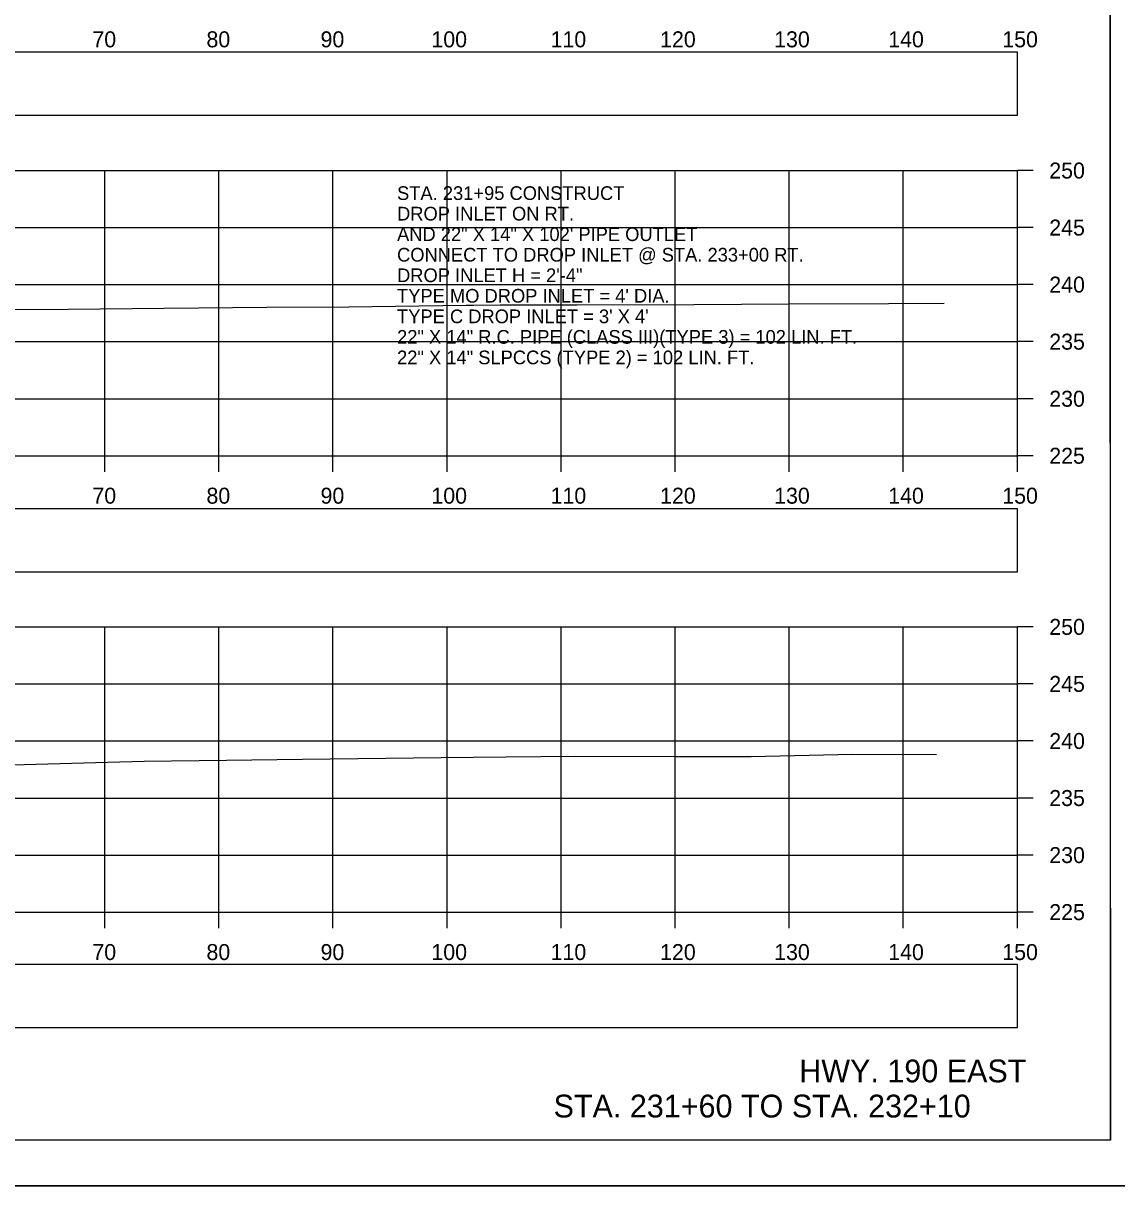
# Model space of a CAD drawing. Extents: x 1369627 to 1374022, y 380035 to 398173.
# Drawn here: x 1372161.4 to 1372257.2, y 387505.6 to 387607.5 of the extents above; entities that cross this region are included whole.
import ezdxf

# ---------------------------------------------------------------- set-up
doc = ezdxf.new("R2010")
doc.units = 0
for name, color, linetype in [('Default', 7, 'Continuous'), ('R_Axis', 7, 'Continuous'), ('R_Axis Annot', 7, 'Continuous'), ('R_Border', 7, 'Continuous'), ('R_Draft', 7, 'Continuous'), ('R_Exist Surface', 7, 'Continuous'), ('R_Grid', 7, 'Continuous'), ('R_No Plot', 7, 'Continuous'), ('R_Water Annot', 7, 'Continuous')]:
    doc.layers.add(name, color=color, linetype=linetype)

msp = doc.modelspace()

# ---------------------------------------------------------------- linework, layer by layer
at = {"layer": 'Default'}
for points in [[(1371948.53, 387599.44), (1372248.53, 387599.44), (1372248.53, 387604.96), (1371948.53, 387604.96)], [(1371948.53, 387559.43), (1372248.53, 387559.43), (1372248.53, 387564.95), (1371948.53, 387564.95)], [(1371948.53, 387519.47), (1372248.53, 387519.47), (1372248.53, 387524.99), (1371948.53, 387524.99)]]:
    msp.add_lwpolyline(points, close=True, dxfattribs=at)
at = {"layer": 'R_Axis'}
for p, q in [((1372248.53, 387569.59), (1372248.53, 387594.59)), ((1372249.93, 387594.59), (1372248.53, 387594.59)), ((1372249.93, 387589.59), (1372248.53, 387589.59)), ((1372249.93, 387584.59), (1372248.53, 387584.59)), ((1372249.93, 387579.59), (1372248.53, 387579.59)), ((1372249.93, 387574.59), (1372248.53, 387574.59)), ((1371948.53, 387569.59), (1372248.53, 387569.59)), ((1372168.53, 387568.19), (1372168.53, 387569.59)), ((1372178.53, 387568.19), (1372178.53, 387569.59)), ((1372188.53, 387568.19), (1372188.53, 387569.59)), ((1372198.53, 387568.19), (1372198.53, 387569.59)), ((1372208.53, 387568.19), (1372208.53, 387569.59)), ((1372218.53, 387568.19), (1372218.53, 387569.59)), ((1372228.53, 387568.19), (1372228.53, 387569.59)), ((1372238.53, 387568.19), (1372238.53, 387569.59)), ((1372248.53, 387568.19), (1372248.53, 387569.59)), ((1372249.93, 387569.59), (1372248.53, 387569.59)), ((1372248.53, 387529.59), (1372248.53, 387554.59)), ((1372249.93, 387554.59), (1372248.53, 387554.59)), ((1372249.93, 387549.59), (1372248.53, 387549.59)), ((1372249.93, 387544.59), (1372248.53, 387544.59)), ((1372249.93, 387539.59), (1372248.53, 387539.59)), ((1372249.93, 387534.59), (1372248.53, 387534.59)), ((1371948.53, 387529.59), (1372248.53, 387529.59)), ((1372168.53, 387528.19), (1372168.53, 387529.59)), ((1372178.53, 387528.19), (1372178.53, 387529.59)), ((1372188.53, 387528.19), (1372188.53, 387529.59)), ((1372198.53, 387528.19), (1372198.53, 387529.59)), ((1372208.53, 387528.19), (1372208.53, 387529.59)), ((1372218.53, 387528.19), (1372218.53, 387529.59)), ((1372228.53, 387528.19), (1372228.53, 387529.59)), ((1372238.53, 387528.19), (1372238.53, 387529.59)), ((1372248.53, 387528.19), (1372248.53, 387529.59)), ((1372249.93, 387529.59), (1372248.53, 387529.59))]:
    msp.add_line(p, q, dxfattribs=at)
at = {"layer": 'R_Border'}
for q in [(1372256.71, 387715.05), (1371940.53, 387509.59)]:
    msp.add_line((1372256.71, 387509.59), q, dxfattribs=at)
at = {"layer": 'R_Exist Surface'}
for points in [[(1372154.83, 387582.38), (1372165.33, 387582.45), (1372173.73, 387582.54), (1372182.73, 387582.61), (1372189.93, 387582.65), (1372200.2, 387582.79), (1372200.88, 387582.79), (1372203.2, 387582.81), (1372209.93, 387582.82), (1372220.16, 387582.85), (1372228.54, 387582.92), (1372237.23, 387582.93), (1372242.12, 387582.95)], [(1372157.21, 387542.41), (1372168.79, 387542.72), (1372171.98, 387542.82), (1372179.21, 387542.91), (1372185.86, 387543), (1372198.03, 387543.14), (1372203.7, 387543.19), (1372209.79, 387543.25), (1372218.54, 387543.24), (1372225.18, 387543.24), (1372234.09, 387543.43), (1372241.44, 387543.41)]]:
    msp.add_lwpolyline(points, dxfattribs=at)
at = {"layer": 'R_Grid'}
for p, q in [((1371948.53, 387594.59), (1372248.53, 387594.59)), ((1372168.53, 387569.59), (1372168.53, 387594.59)), ((1372178.53, 387569.59), (1372178.53, 387594.59)), ((1372188.53, 387569.59), (1372188.53, 387594.59)), ((1372198.53, 387569.59), (1372198.53, 387594.59)), ((1372208.53, 387569.59), (1372208.53, 387594.59)), ((1372218.53, 387569.59), (1372218.53, 387594.59)), ((1372228.53, 387569.59), (1372228.53, 387594.59)), ((1372238.53, 387569.59), (1372238.53, 387594.59)), ((1372248.53, 387569.59), (1372248.53, 387594.59)), ((1371948.53, 387589.59), (1372248.53, 387589.59)), ((1371948.53, 387584.59), (1372248.53, 387584.59)), ((1371948.53, 387579.59), (1372248.53, 387579.59)), ((1371948.53, 387574.59), (1372248.53, 387574.59)), ((1371948.53, 387569.59), (1372248.53, 387569.59)), ((1371948.53, 387554.59), (1372248.53, 387554.59)), ((1372168.53, 387529.59), (1372168.53, 387554.59)), ((1372178.53, 387529.59), (1372178.53, 387554.59)), ((1372188.53, 387529.59), (1372188.53, 387554.59)), ((1372198.53, 387529.59), (1372198.53, 387554.59)), ((1372208.53, 387529.59), (1372208.53, 387554.59)), ((1372218.53, 387529.59), (1372218.53, 387554.59)), ((1372228.53, 387529.59), (1372228.53, 387554.59)), ((1372238.53, 387529.59), (1372238.53, 387554.59)), ((1372248.53, 387529.59), (1372248.53, 387554.59)), ((1371948.53, 387549.59), (1372248.53, 387549.59)), ((1371948.53, 387544.59), (1372248.53, 387544.59)), ((1371948.53, 387539.59), (1372248.53, 387539.59)), ((1371948.53, 387534.59), (1372248.53, 387534.59)), ((1371948.53, 387529.59), (1372248.53, 387529.59))]:
    msp.add_line(p, q, dxfattribs=at)
at = {"layer": 'R_No Plot'}
msp.add_line((1371928.13, 387505.61), (1372261.46, 387505.61), dxfattribs=at)
for points in [[(1371928.12, 387718.94), (1372261.46, 387718.94), (1372261.46, 387505.61), (1371928.12, 387505.61)], [(1372174.45, 387715.05), (1372194.07, 387715.05), (1372194.07, 387705.17), (1372210.18, 387705.17), (1372233.38, 387705.17), (1372233.38, 387672.5), (1372256.59, 387672.5), (1372256.71, 387509.59), (1371940.53, 387509.59), (1371940.53, 387715.05)]]:
    msp.add_lwpolyline(points, close=True, dxfattribs=at)

# ---------------------------------------------------------------- texts
at = {"layer": 'R_Axis Annot'}
for s, p in [('70', (1372167.44, 387605.39)), ('80', (1372177.44, 387605.39)), ('90', (1372187.44, 387605.39)), ('100', (1372197.16, 387605.39)), ('110', (1372207.61, 387605.39)), ('120', (1372217.21, 387605.39)), ('130', (1372227.21, 387605.39)), ('140', (1372237.21, 387605.39)), ('150', (1372247.21, 387605.39)), ('250', (1372251.33, 387593.89)), ('245', (1372251.33, 387588.89)), ('240', (1372251.33, 387583.89)), ('235', (1372251.33, 387578.89)), ('230', (1372251.33, 387573.89)), ('225', (1372251.33, 387568.89)), ('70', (1372167.44, 387565.39)), ('80', (1372177.44, 387565.39)), ('90', (1372187.44, 387565.39)), ('100', (1372197.16, 387565.39)), ('110', (1372207.61, 387565.39)), ('120', (1372217.21, 387565.39)), ('130', (1372227.21, 387565.39)), ('140', (1372237.21, 387565.39)), ('150', (1372247.21, 387565.39)), ('250', (1372251.33, 387553.89)), ('245', (1372251.33, 387548.89)), ('240', (1372251.33, 387543.89)), ('235', (1372251.33, 387538.89)), ('230', (1372251.33, 387533.89)), ('225', (1372251.33, 387528.89)), ('70', (1372167.44, 387525.39)), ('80', (1372177.44, 387525.39)), ('90', (1372187.44, 387525.39)), ('100', (1372197.16, 387525.39)), ('110', (1372207.61, 387525.39)), ('120', (1372217.21, 387525.39)), ('130', (1372227.21, 387525.39)), ('140', (1372237.21, 387525.39)), ('150', (1372247.21, 387525.39))]:
    msp.add_text(s, height=1.4, dxfattribs=at).set_placement(p)
at = {"layer": 'R_Draft'}
for s, p in [('HWY. 190 EAST', (1372229.41, 387514.67)), ('STA. 231+60 TO STA. 232+10', (1372207.87, 387511.59))]:
    msp.add_text(s, height=2, dxfattribs=at).set_placement(p)
at = {"layer": 'R_Water Annot'}
for s, p in [('STA. 231+95 CONSTRUCT', (1372194.15, 387592.01)), ('DROP INLET ON RT.', (1372194.15, 387590.21)), ('AND 22" X 14" X 102\' PIPE OUTLET', (1372194.15, 387588.41)), ('CONNECT TO DROP INLET @ STA. 233+00 RT.', (1372194.15, 387586.61)), ('DROP INLET H = 2\'-4"', (1372194.15, 387584.81)), ("TYPE MO DROP INLET = 4' DIA.", (1372194.15, 387583.01)), ("TYPE C DROP INLET = 3' X 4'", (1372194.15, 387581.21)), ('22" X 14" R.C. PIPE (CLASS III)(TYPE 3) = 102 LIN. FT.', (1372194.15, 387579.41)), ('22" X 14" SLPCCS (TYPE 2) = 102 LIN. FT.', (1372194.15, 387577.61))]:
    msp.add_text(s, height=1.2, dxfattribs=at).set_placement(p)

doc.saveas('drawing.dxf')
